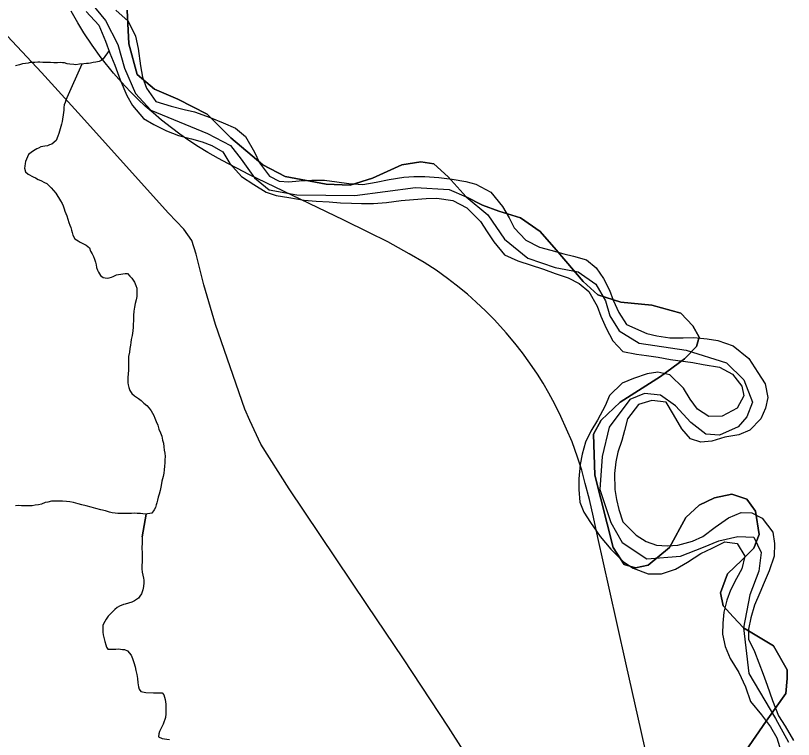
# Model space of a CAD drawing. Extents: x 2010165 to 2382125, y 1060529 to 1407316.
# Drawn here: x 2219461 to 2223494, y 1202703 to 1206456 of the extents above; entities that cross this region are included whole.
import ezdxf

# ---------------------------------------------------------------- set-up
doc = ezdxf.new("R2010")
doc.units = 0
for name, color, linetype in [('GM_X_Adjacent_County', 7, 'Continuous'), ('GM_X_City_Street', 7, 'Continuous'), ('GM_X_Corporation', 7, 'Continuous'), ('GM_X_County', 7, 'Continuous'), ('GM_X_Major_River', 7, 'Continuous'), ('GM_X_Minor_River', 7, 'Continuous'), ('GM_X_Rail_Line', 7, 'Continuous')]:
    doc.layers.add(name, color=color, linetype=linetype)

msp = doc.modelspace()

# ---------------------------------------------------------------- linework, layer by layer
at = {"layer": 'GM_X_Adjacent_County'}
msp.add_lwpolyline([(2223244.8, 1202642.7), (2223353.4, 1202799), (2223454.1, 1202942.1), (2223462.1, 1203018.9), (2223462.1, 1203064), (2223390.5, 1203188.5), (2223235.7, 1203282.8), (2223181.3, 1203339.3), (2223130.4, 1203395.8), (2223116.3, 1203463.6), (2223153, 1203562.4), (2223226.5, 1203633.1), (2223288.6, 1203695.2), (2223316.9, 1203765.9), (2223297.1, 1203887.3), (2223251.9, 1203949.5), (2223175.6, 1203974.9), (2223085.2, 1203955.1), (2223006.1, 1203918.4), (2222935.5, 1203853.4), (2222850.7, 1203698), (2222740.6, 1203607.6), (2222675.6, 1203593.5), (2222616.2, 1203610.5), (2222559.7, 1203698), (2222463.7, 1204073.8), (2222458, 1204285.7), (2222497.6, 1204359.1), (2222596.5, 1204452.4), (2222805.5, 1204585.1), (2222929.8, 1204675.6), (2222992, 1204740.5), (2223006.1, 1204788.6), (2222972.2, 1204847.9), (2222910.1, 1204912.9), (2222760.3, 1204955.2), (2222599.3, 1204969.4), (2222480.6, 1205008.9), (2222404.4, 1205076.7), (2222263.1, 1205240.6), (2222181.2, 1205336.6), (2222079.5, 1205407.3), (2221966.5, 1205441.2), (2221881.7, 1205472.2), (2221797, 1205516.5), (2221703.7, 1205619.2), (2221630.3, 1205687), (2221562.5, 1205698.3), (2221463.6, 1205681.3), (2221311, 1205613.5), (2221195.2, 1205576.8), (2221070.9, 1205582.4), (2220859, 1205622), (2220743.2, 1205681.3), (2220576.5, 1205822.6), (2220455, 1205944), (2220302.4, 1206023.1), (2220181, 1206074), (2220090.6, 1206150.3), (2220048.2, 1206308.5), (2220039.7, 1206483.6)], dxfattribs=at)
at = {"layer": 'GM_X_City_Street'}
for points in [[(2219785, 1205951.1), (2219595.1, 1206161.3), (2219213.5, 1206568.4), (2218649.8, 1207186.9), (2218168.4, 1207709.4), (2218054.8, 1207844.5), (2218007.9, 1207930.6), (2217974.6, 1208040.2), (2217890.4, 1208300.5), (2217854.9, 1208400.6), (2217796.5, 1208605.8), (2217778.9, 1208680.2), (2217778.9, 1208733), (2217794.5, 1208805.5), (2217926.6, 1209161.7), (2217935.6, 1209186.9)], [(2221896.6, 1202383.6), (2221781.3, 1202648.2), (2221705, 1202767.6), (2221472.1, 1203121.8), (2221282.2, 1203403.7), (2220879, 1204002.5), (2220732.2, 1204233.5), (2220675.5, 1204356.8), (2220650.1, 1204415.5), (2220497.4, 1204853.9), (2220436.7, 1205059.4), (2220397.6, 1205218), (2220374.1, 1205290.4), (2220333, 1205349.1), (2220254.7, 1205431.3), (2219785, 1205951.1)]]:
    msp.add_lwpolyline(points, dxfattribs=at)
at = {"layer": 'GM_X_Corporation'}
msp.add_lwpolyline([(2219855, 1206518.4), (2219926.9, 1206429.9), (2219990.6, 1206305.3), (2220026.3, 1206182.7), (2220082.1, 1206052.1), (2220162, 1205965.6), (2220456.4, 1205844.5), (2220574.5, 1205782.1), (2220630.5, 1205711.7), (2220700.4, 1205615.1), (2220776.4, 1205552.7), (2220918.7, 1205526.4), (2221219.5, 1205523.7), (2221534.4, 1205565.2), (2221708.9, 1205554.8), (2221797, 1205516.5), (2221909, 1205421.9), (2221996.8, 1205297.2), (2222116.8, 1205198.6), (2222259.1, 1205150.1), (2222377.3, 1205127.8), (2222469.3, 1205063.4), (2222519.2, 1204976.9), (2222543, 1204898.6), (2222590.9, 1204822.2), (2222695, 1204757.7), (2222937.5, 1204721.1), (2223147.9, 1204656.4), (2223237.8, 1204567.9), (2223281.6, 1204451.3), (2223253.2, 1204375.1), (2223207, 1204323), (2223110.6, 1204281), (2223040.4, 1204285.2), (2222962.4, 1204345.6), (2222882.4, 1204432.1), (2222804.4, 1204488.4), (2222722.2, 1204496.6), (2222645.9, 1204464.7), (2222539.2, 1204322.3), (2222502.6, 1204169.8), (2222490, 1203999.2), (2222547.6, 1203828.4), (2222605.4, 1203723.9), (2222733.5, 1203639.3), (2222908, 1203653), (2223028.5, 1203700.9), (2223106.8, 1203732.9), (2223205.1, 1203754.7), (2223289.4, 1203752.6), (2223327.2, 1203672.2), (2223314.9, 1203575.8), (2223268.4, 1203453.4), (2223235.7, 1203282.8), (2223263, 1203045.8), (2223400.7, 1202812.6), (2223468.4, 1202690)], dxfattribs=at)
at = {"layer": 'GM_X_County'}
msp.add_lwpolyline([(2220039.7, 1206483.6), (2220048.2, 1206308.5), (2220090.6, 1206150.3), (2220181, 1206074), (2220302.4, 1206023.1), (2220455, 1205944), (2220576.5, 1205822.6), (2220743.2, 1205681.3), (2220859, 1205622), (2221070.9, 1205582.4), (2221195.2, 1205576.8), (2221311, 1205613.5), (2221463.6, 1205681.3), (2221562.5, 1205698.3), (2221630.3, 1205687), (2221703.7, 1205619.2), (2221797, 1205516.5), (2221881.7, 1205472.2), (2221966.5, 1205441.2), (2222079.5, 1205407.3), (2222181.2, 1205336.6), (2222263.1, 1205240.6), (2222404.4, 1205076.7), (2222480.6, 1205008.9), (2222599.3, 1204969.4), (2222760.3, 1204955.2), (2222910.1, 1204912.9), (2222972.2, 1204847.9), (2223006.1, 1204788.6), (2222992, 1204740.5), (2222929.8, 1204675.6), (2222805.5, 1204585.1), (2222596.5, 1204452.4), (2222497.6, 1204359.1), (2222458, 1204285.7), (2222463.7, 1204073.8), (2222559.7, 1203698), (2222616.2, 1203610.5), (2222675.6, 1203593.5), (2222740.6, 1203607.6), (2222850.7, 1203698), (2222935.5, 1203853.4), (2223006.1, 1203918.4), (2223085.2, 1203955.1), (2223175.6, 1203974.9), (2223251.9, 1203949.5), (2223297.1, 1203887.3), (2223316.9, 1203765.9), (2223288.6, 1203695.2), (2223226.5, 1203633.1), (2223153, 1203562.4), (2223116.3, 1203463.6), (2223130.4, 1203395.8), (2223181.3, 1203339.3), (2223235.7, 1203282.8), (2223390.5, 1203188.5), (2223462.1, 1203064), (2223462.1, 1203018.9), (2223454.1, 1202942.1), (2223353.4, 1202799), (2223244.8, 1202642.7)], dxfattribs=at)
at = {"layer": 'GM_X_Major_River'}
for points in [[(2219826.6, 1206476.7), (2219893.2, 1206405.1), (2219928, 1206323.2), (2219950.5, 1206261.2), (2219975.1, 1206199.3), (2220003.8, 1206123.3), (2220038.5, 1206041.4), (2220067, 1205989.6), (2220123.6, 1205921.9), (2220177.9, 1205890.3), (2220244.3, 1205858.9), (2220306.5, 1205833.4), (2220372.7, 1205816), (2220428.9, 1205800.4), (2220479.1, 1205782.9), (2220535.4, 1205749.3), (2220572, 1205689.5), (2220632.6, 1205621.9), (2220697, 1205580.3), (2220759.4, 1205540.8), (2220811.6, 1205523.3), (2220877.8, 1205511.9), (2220957.9, 1205498.6), (2221020, 1205493.2), (2221086.1, 1205489.8), (2221146.2, 1205484.3), (2221202.2, 1205482.9), (2221254.3, 1205481.4), (2221316.3, 1205481.9), (2221384.3, 1205486.6), (2221460.3, 1205497.4), (2221524.3, 1205502), (2221590.3, 1205506.6), (2221644.3, 1205509.1), (2221728.5, 1205497.9), (2221800.9, 1205458.5), (2221871.6, 1205388.9), (2221906, 1205335.1), (2221940.5, 1205283.3), (2221995.2, 1205215.6), (2222065.5, 1205184.2), (2222198, 1205141.3), (2222258.2, 1205117.8), (2222326.4, 1205096.4), (2222382.7, 1205066.9), (2222433.1, 1205025.2), (2222475.8, 1204949.4), (2222496.3, 1204897.4), (2222522.9, 1204835.5), (2222557.5, 1204769.7), (2222610, 1204714), (2222680.1, 1204700.6), (2222732.3, 1204693.1), (2222792.4, 1204685.6), (2222856.5, 1204672.2), (2222972.7, 1204657.3), (2223026.9, 1204647.8), (2223111.1, 1204632.5), (2223177.4, 1204597), (2223226, 1204535.3), (2223236.4, 1204485.3), (2223203, 1204420.8), (2223125.3, 1204379.9), (2223055.2, 1204377.2), (2222996.9, 1204414.8), (2222958.4, 1204466.6), (2222923.9, 1204524.4), (2222853.2, 1204593.9), (2222791, 1204607.4), (2222735.1, 1204598.8), (2222665.2, 1204574.1), (2222605.4, 1204549.5), (2222539.9, 1204486.7), (2222518.4, 1204432.3), (2222479, 1204357.7), (2222443.5, 1204301.2), (2222415.9, 1204244.8), (2222398.5, 1204182.4), (2222388.9, 1204128.2), (2222381.6, 1204053.9), (2222382, 1203999.7), (2222386.6, 1203933.6), (2222407.1, 1203881.6), (2222441.6, 1203827.8), (2222492.2, 1203756), (2222546.9, 1203690.3), (2222613.5, 1203624.8), (2222663.8, 1203591.2), (2222740.1, 1203561.8), (2222810.2, 1203562.5), (2222882, 1203585.2), (2222945.7, 1203621.9), (2223013.4, 1203666.7)], [(2219980.6, 1206484.2), (2220045.2, 1206426.6), (2220081.9, 1206348.7), (2220096.4, 1206284.7), (2220109.2, 1206194.6), (2220119.8, 1206136.5), (2220140.3, 1206078.5), (2220188.9, 1206010.8), (2220267.2, 1205985.4), (2220335.4, 1205968), (2220389.5, 1205956.5), (2220469.8, 1205927.2), (2220538.1, 1205899.8), (2220600.4, 1205872.3), (2220652.8, 1205828.7), (2220699.6, 1205746.9), (2220726.1, 1205693), (2220776.7, 1205623.2), (2220827, 1205597.6), (2220877, 1205594.1), (2220931, 1205598.6), (2220997, 1205603.3), (2221063.1, 1205601.9), (2221127.2, 1205594.5), (2221189.4, 1205585), (2221261.4, 1205579.7), (2221331.4, 1205592.4), (2221397.3, 1205605.1), (2221473.3, 1205617.8), (2221525.3, 1205622.3), (2221583.3, 1205620.9)], [(2221583.3, 1205620.9), (2221655.4, 1205615.6), (2221725.5, 1205608.2), (2221795.7, 1205594.8), (2221847.9, 1205581.3), (2221924.3, 1205539.9), (2221985, 1205466.3), (2222019.5, 1205406.4), (2222046, 1205354.5), (2222106.6, 1205290.9), (2222176.9, 1205255.5), (2222237.1, 1205240), (2222303.3, 1205220.6), (2222353.5, 1205209), (2222421.7, 1205189.6), (2222472.1, 1205147.9), (2222508.6, 1205092.1), (2222541.2, 1205032.3), (2222559.6, 1204980.3), (2222588.2, 1204916.4), (2222628.8, 1204854.6), (2222733.3, 1204807.4), (2222785.4, 1204795.9), (2222853.5, 1204784.5), (2222921.6, 1204785.2), (2222977.6, 1204787.7), (2223047.7, 1204780.3), (2223101.8, 1204770.8), (2223182.1, 1204743.5), (2223262.8, 1204678.1), (2223309.4, 1204606.3), (2223348, 1204546.5), (2223360.6, 1204476.4), (2223349.1, 1204420.1), (2223325.5, 1204365.8), (2223268, 1204307), (2223210.2, 1204282.4), (2223138.2, 1204269.7), (2223070.4, 1204249), (2223014.4, 1204244.4), (2222960.2, 1204262), (2222915.7, 1204313.7), (2222873, 1204387.5), (2222834.4, 1204451.3), (2222760.3, 1204460.7), (2222690.4, 1204439.9), (2222633, 1204365.2), (2222617.5, 1204304.9), (2222604, 1204252.6), (2222584.5, 1204192.2), (2222572.9, 1204141.9), (2222565.5, 1204081.7), (2222568.2, 1203999.5), (2222576.6, 1203947.4), (2222589.1, 1203895.4), (2222609.7, 1203831.4), (2222678.3, 1203761.8), (2222730.6, 1203730.2), (2222784.8, 1203710.7), (2222838.9, 1203707.2), (2222894.9, 1203709.7), (2222970.8, 1203730.5), (2223024.6, 1203755.1), (2223088.3, 1203803.8), (2223157.9, 1203852.6), (2223223.7, 1203879.3), (2223277.8, 1203877.9), (2223332, 1203850.3), (2223386.7, 1203778.6), (2223395.2, 1203718.5), (2223393.8, 1203654.3), (2223368.4, 1203577.8), (2223342.9, 1203517.4), (2223319.4, 1203463), (2223291.9, 1203398.6), (2223272.5, 1203334.2), (2223261, 1203275.9), (2223261.4, 1203223.8), (2223292, 1203159.9), (2223314.5, 1203099.9), (2223337.1, 1203041.9), (2223357.6, 1202984), (2223386.3, 1202906), (2223417, 1202826.1), (2223451.5, 1202772.2), (2223494.2, 1202698.4)], [(2223013.4, 1203666.7), (2223073.2, 1203695.4), (2223139, 1203728.1), (2223203.1, 1203718.7), (2223241.7, 1203652.8), (2223226.2, 1203588.5), (2223198.7, 1203538.1), (2223167.2, 1203477.6), (2223149.6, 1203425.3), (2223134.1, 1203363), (2223128.6, 1203306.8), (2223127.1, 1203248.6), (2223139.7, 1203184.5), (2223166.2, 1203122.6), (2223210.9, 1203050.8), (2223245.6, 1202976.9), (2223272.3, 1202900.9), (2223328.9, 1202831.2), (2223375.5, 1202769.5), (2223408, 1202711.6), (2223428.6, 1202643.6)]]:
    msp.add_lwpolyline(points, dxfattribs=at)
at = {"layer": 'GM_X_Minor_River'}
for points in [[(2219945.9, 1206273.9), (2219914.9, 1206230.6), (2219905, 1206222.4), (2219895.1, 1206218.3), (2219877.1, 1206214.1), (2219863.1, 1206211.9), (2219849.1, 1206209.7), (2219839.1, 1206207.6), (2219829.1, 1206207.4), (2219815.1, 1206205.2), (2219793.1, 1206202.9), (2219773.1, 1206200.7), (2219763, 1206202.6), (2219743, 1206204.3), (2219728.9, 1206206.1), (2219714.8, 1206210), (2219704.8, 1206209.9), (2219694.8, 1206211.7), (2219678.7, 1206211.5), (2219658.7, 1206211.3), (2219642.7, 1206213.1), (2219630.6, 1206212.9), (2219618.6, 1206212.8), (2219602.6, 1206212.6), (2219586.5, 1206214.4), (2219576.5, 1206214.2), (2219560.5, 1206212), (2219548.5, 1206211.9), (2219536.5, 1206211.7), (2219526.5, 1206209.6), (2219512.5, 1206207.4), (2219496.5, 1206205.2), (2219480.5, 1206201), (2219460.6, 1206194.7)], [(2219805, 1206204.2), (2219727.2, 1206029.4), (2219721.4, 1206017.3), (2219717.5, 1206005.2), (2219713.7, 1205993.1), (2219711.8, 1205979.1), (2219712, 1205965), (2219710.2, 1205952.9), (2219702.8, 1205906.7), (2219699, 1205892.6), (2219695.1, 1205880.5), (2219691.3, 1205868.4), (2219689.4, 1205856.3), (2219685.6, 1205844.2), (2219679.7, 1205830.1), (2219672, 1205807.9), (2219648.2, 1205789.5), (2219636.2, 1205785.4), (2219626.3, 1205781.2), (2219612.3, 1205779), (2219602.3, 1205776.9), (2219592.3, 1205774.8), (2219580.4, 1205768.6), (2219570.4, 1205764.4), (2219554.5, 1205754.2), (2219542.6, 1205746), (2219528.7, 1205735.8), (2219522.8, 1205723.7), (2219517, 1205711.6), (2219513.1, 1205699.5), (2219511.3, 1205689.4), (2219509.5, 1205675.3), (2219507.6, 1205665.3), (2219511.8, 1205645.2), (2219526, 1205633.4), (2219552.3, 1205619.7), (2219564.4, 1205613.8), (2219578.5, 1205605.9), (2219592.6, 1205600.1), (2219610.7, 1205590.3), (2219622.8, 1205584.4), (2219633, 1205574.5), (2219645.2, 1205562.6), (2219657.4, 1205548.7), (2219669.6, 1205534.8), (2219694.1, 1205495), (2219702.3, 1205481), (2219708.5, 1205469.1), (2219712.7, 1205453.1), (2219716.9, 1205441.1), (2219721.1, 1205429.1), (2219727.2, 1205417.1), (2219731.4, 1205401.1), (2219737.7, 1205383.1), (2219741.9, 1205369.1), (2219748, 1205357.1), (2219750.2, 1205343.1), (2219754.4, 1205331.1), (2219758.6, 1205317.1), (2219768.8, 1205299.2), (2219785, 1205287.3), (2219795.1, 1205281.4), (2219813.3, 1205271.6), (2219827.4, 1205265.8), (2219843.6, 1205251.9), (2219849.8, 1205234), (2219858, 1205220), (2219864.2, 1205206), (2219870.4, 1205192.1), (2219874.6, 1205178.1), (2219878.8, 1205164.1), (2219881, 1205150), (2219885.2, 1205136), (2219891.3, 1205126.1), (2219901.6, 1205108.1), (2219915.7, 1205098.3), (2219935.8, 1205094.5), (2219945.8, 1205096.6), (2219957.8, 1205098.8), (2219967.8, 1205102.9), (2219983.7, 1205111.2), (2220017.7, 1205117.6), (2220029.7, 1205117.8), (2220041.7, 1205117.9), (2220053.9, 1205104.1), (2220064.1, 1205094.1), (2220078.3, 1205074.2), (2220084.6, 1205056.2), (2220088.8, 1205042.3), (2220089, 1205028.2), (2220089.1, 1205016.2), (2220089.3, 1205000.1), (2220085.5, 1204982), (2220081.8, 1204963.9), (2220078, 1204943.7), (2220074.3, 1204923.6)], [(2220074.3, 1204923.6), (2220072.6, 1204901.5), (2220072.8, 1204885.4), (2220073, 1204871.4), (2220071.2, 1204857.3), (2220071.4, 1204841.3), (2220069.6, 1204821.2), (2220065.9, 1204797), (2220060.2, 1204776.9), (2220058.4, 1204760.8), (2220056.6, 1204746.7), (2220052.8, 1204730.6), (2220051, 1204710.5), (2220047.3, 1204688.4), (2220045.6, 1204670.3), (2220045.7, 1204656.2), (2220046, 1204638.2), (2220046.2, 1204618.1), (2220044.5, 1204598), (2220042.7, 1204579.9), (2220042.9, 1204563.8), (2220043.1, 1204551.8), (2220045.2, 1204541.8), (2220047.4, 1204527.8), (2220053.6, 1204511.8), (2220063.9, 1204495.8), (2220078, 1204484), (2220098.3, 1204470.2), (2220112.4, 1204460.3), (2220126.6, 1204446.4), (2220140.8, 1204434.6), (2220153, 1204420.7), (2220163.2, 1204406.8), (2220171.4, 1204394.8), (2220177.5, 1204382.8), (2220183.7, 1204368.9), (2220190, 1204350.9), (2220198.2, 1204332.9), (2220204.5, 1204310.9), (2220212.8, 1204292.9), (2220219, 1204274.9), (2220223.3, 1204254.9), (2220227.5, 1204238.9), (2220229.7, 1204220.9), (2220232, 1204202.8), (2220234.2, 1204186.8), (2220236.4, 1204170.8), (2220234.7, 1204152.7), (2220234.9, 1204136.6), (2220233.1, 1204120.5), (2220231.3, 1204100.4), (2220229.5, 1204084.3), (2220225.8, 1204066.2), (2220221.9, 1204054.1), (2220220.1, 1204042.1), (2220218.2, 1204030), (2220214.4, 1204011.9), (2220210.7, 1203993.8), (2220204.9, 1203975.6), (2220201.1, 1203959.5), (2220197.3, 1203943.4), (2220193.5, 1203929.3), (2220189.6, 1203919.2), (2220185.8, 1203905.1), (2220179.9, 1203893), (2220168.1, 1203876.8), (2220134.1, 1203870.3), (2220120.1, 1203872.1), (2220108.1, 1203874), (2220092, 1203873.8), (2220076, 1203875.6), (2220062, 1203875.4), (2220045.9, 1203875.2), (2220029.9, 1203875), (2220013.9, 1203874.8), (2219991.8, 1203874.5), (2219977.8, 1203876.3), (2219961.7, 1203878.1), (2219947.7, 1203882), (2219927.5, 1203887.8), (2219903.4, 1203893.5), (2219877.3, 1203901.2), (2219853.2, 1203906.9), (2219827, 1203914.6), (2219804.9, 1203920.3), (2219784.8, 1203924.1), (2219760.7, 1203931.8), (2219742.6, 1203935.6), (2219724.5, 1203937.4), (2219704.5, 1203939.1), (2219684.4, 1203938.9), (2219666.4, 1203938.6), (2219646.4, 1203938.4), (2219628.4, 1203934.1), (2219614.4, 1203931.9), (2219594.5, 1203923.7), (2219580.5, 1203919.5), (2219562.5, 1203917.2), (2219546.5, 1203915), (2219528.5, 1203914.8), (2219512.4, 1203914.6)], [(2219512.4, 1203914.6), (2219492.4, 1203914.3), (2219476.4, 1203916.1), (2219460.4, 1203913.9)], [(2220117.6, 1203753.6), (2220138.7, 1203871.2), (2220117.6, 1203753.6), (2220117.8, 1203741.6), (2220118.1, 1203719.5), (2220116.3, 1203699.4), (2220116.8, 1203665.3), (2220117.1, 1203643.2), (2220117.3, 1203625.1), (2220115.6, 1203603), (2220115.8, 1203587), (2220118, 1203570.9), (2220120.2, 1203554.9), (2220124.5, 1203538.9), (2220126.6, 1203528.9), (2220126.8, 1203514.8), (2220125, 1203496.7), (2220121.2, 1203478.6), (2220113.5, 1203458.4), (2220105.6, 1203446.3), (2220097.7, 1203436.2), (2220087.8, 1203428), (2220077.9, 1203421.8), (2220064, 1203415.7), (2220046, 1203409.4), (2220030, 1203405.2), (2220020, 1203403.1), (2220000.1, 1203394.8), (2219988.2, 1203386.6), (2219976.3, 1203376.4), (2219964.4, 1203366.2), (2219952.6, 1203354), (2219940.7, 1203341.8), (2219930.9, 1203327.6), (2219923, 1203315.5), (2219917.1, 1203303.3), (2219913.3, 1203293.3), (2219913.7, 1203259.1), (2219915.9, 1203245.1), (2219918.1, 1203231.1), (2219924.4, 1203211.1), (2219928.6, 1203193.1), (2219932.8, 1203181.1), (2219938.9, 1203171.1), (2219948.9, 1203171.2), (2219958.9, 1203171.4), (2219969, 1203171.5), (2219981, 1203171.6), (2219993, 1203173.8), (2220005, 1203171.9), (2220015.1, 1203170.1), (2220025.1, 1203170.2), (2220041.2, 1203162.4), (2220059.5, 1203140.5), (2220067.8, 1203122.6), (2220074.1, 1203102.6), (2220080.4, 1203080.6), (2220084.6, 1203060.5), (2220088.9, 1203040.5), (2220093.2, 1203018.5), (2220095.5, 1202996.4), (2220097.7, 1202976.4), (2220101.9, 1202964.4), (2220110.1, 1202952.4), (2220136.2, 1202946.8), (2220176.3, 1202945.2), (2220210.3, 1202945.7), (2220220.4, 1202945.8), (2220230.5, 1202933.9), (2220236.9, 1202909.9), (2220239.2, 1202885.8), (2220239.5, 1202859.7), (2220239.8, 1202835.6), (2220238.1, 1202817.5), (2220226.5, 1202783.2), (2220220.6, 1202773.1), (2220214.8, 1202759), (2220207, 1202744.8), (2220203.1, 1202732.8), (2220201.3, 1202716.7), (2220221.5, 1202708.9), (2220233.5, 1202707), (2220245.5, 1202705.2), (2220259.6, 1202703.4)]]:
    msp.add_lwpolyline(points, dxfattribs=at)
at = {"layer": 'GM_X_Rail_Line'}
msp.add_lwpolyline([(2222786.9, 1202378.8), (2222625.3, 1203100), (2222539.1, 1203487.7), (2222480.7, 1203751), (2222457, 1203855.8), (2222436.8, 1203947.7), (2222415.1, 1204029.8), (2222397.1, 1204098.5), (2222374.9, 1204167.1), (2222346, 1204245.6), (2222318.1, 1204311.7), (2222288.7, 1204376.8), (2222257.2, 1204441.8), (2222225.7, 1204499.1), (2222195.7, 1204550.2), (2222166.8, 1204597.2), (2222128.1, 1204654), (2222088.9, 1204708.2), (2222049.6, 1204756.7), (2222004.7, 1204810.9), (2221944.3, 1204878.1), (2221897.8, 1204925), (2221849.8, 1204970.5), (2221803.4, 1205011.3), (2221746.1, 1205058.8), (2221700.6, 1205093.3), (2221642.3, 1205135.2), (2221579.3, 1205176), (2221501.7, 1205221.2), (2221390.9, 1205282.8), (2221292.8, 1205331.4), (2221162.1, 1205394.9), (2220671.2, 1205632.3), (2220611.3, 1205662.8), (2220562.2, 1205688.6), (2220512.7, 1205714.9), (2220458.5, 1205745.4), (2220408.9, 1205775.9), (2220359.3, 1205807.9), (2220312.9, 1205840.4), (2220269, 1205872.9), (2220217.4, 1205914.2), (2220173.5, 1205951.4), (2220133.7, 1205986), (2220095.5, 1206022.6), (2220055.2, 1206061.9), (2220010.3, 1206110.9), (2219969, 1206157.4), (2219905.5, 1206235.9), (2219858, 1206302.5), (2219814.7, 1206366.5), (2219783.2, 1206418.1), (2219749.1, 1206479)], dxfattribs=at)

doc.saveas('drawing.dxf')
